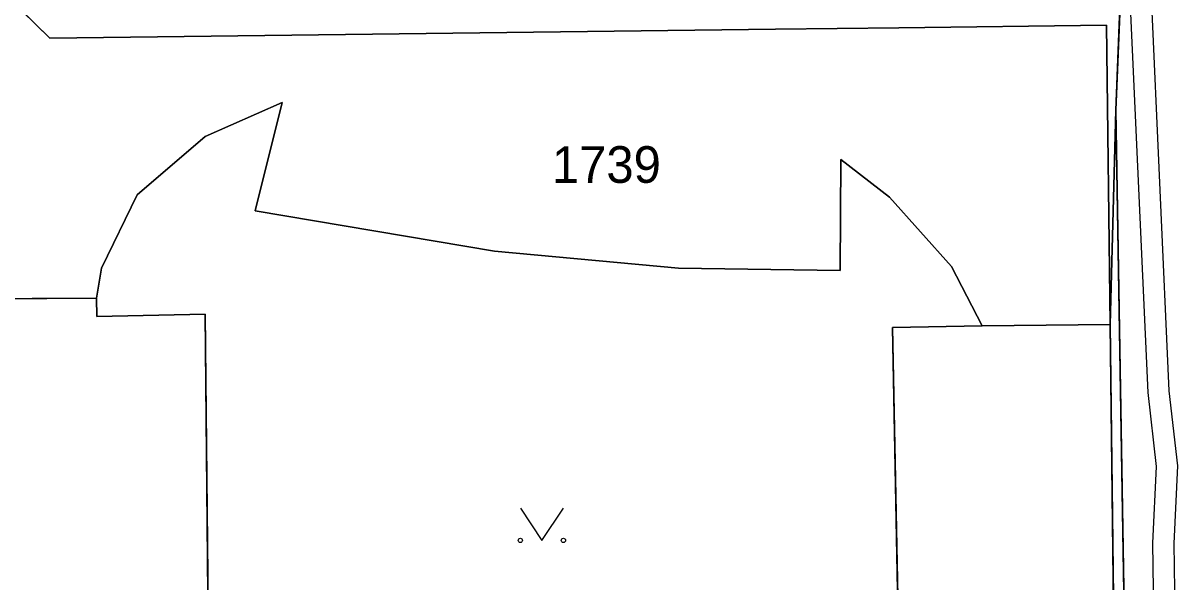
# Model space of a CAD drawing. Extents: x -689422 to -685210, y -987725 to -982160.
# Drawn here: x -687089.7 to -687036.2, y -985021.9 to -984996 of the extents above; entities that cross this region are included whole.
import ezdxf

# ---------------------------------------------------------------- set-up
doc = ezdxf.new("R2010")
doc.units = 0
for name, color, linetype in [('KN_Hranice_parcel', 7, 'Continuous'), ('KN_Parcelni cisla', 7, 'Continuous'), ('KN_Polygon parcely', 7, 'Continuous'), ('KN_POZEMKY_OSTATNI PLOCHA', 7, 'Continuous'), ('KN_VYUZITI_17_ostatni plocha_ostatni komunikace', 7, 'Continuous'), ('KN_VYUZITI_19_ostatni plocha_zelen', 7, 'Continuous'), ('KN_VYUZITI_26_ostatni plocha_jina plocha', 7, 'Continuous'), ('KN_Věcná břemena k části', 7, 'Continuous'), ('KN_Značky kultur', 7, 'Continuous')]:
    doc.layers.add(name, color=color, linetype=linetype)

msp = doc.modelspace()

# ---------------------------------------------------------------- linework, layer by layer
at = {"layer": 'KN_Hranice_parcel'}
for p, q in [((-687038.99, -985000), (-687039.26, -985009.93)), ((-687092.26, -985008.75), (-687086.26, -985008.71)), ((-687045.19, -985010), (-687039.26, -985009.93))]:
    msp.add_line(p, q, dxfattribs=at)
for points in [[(-687091.17, -984963.32), (-687049.25, -984965.53), (-687046.44, -984965.96), (-687043.45, -984967.11), (-687041, -984969.33), (-687039.15, -984972.8), (-687038.42, -984976.8), (-687038.47, -984988.85), (-687038.62, -984991.89), (-687032.34, -984991.79), (-687032.31, -984993.89), (-687038.76, -984994.06), (-687038.99, -985000)], [(-687039.26, -985009.93), (-687039.43, -984996.06), (-687049.06, -984996.18), (-687054.78, -984996.25), (-687088.42, -984996.66), (-687094.86, -984990.38), (-687115.03, -984990.78), (-687134.93, -984991.18)], [(-687086.26, -985008.71), (-687086.03, -985007.33), (-687084.37, -985003.93), (-687081.22, -985001.22), (-687077.65, -984999.65), (-687078.9, -985004.66), (-687067.81, -985006.54), (-687059.27, -985007.33), (-687051.78, -985007.43), (-687051.75, -985002.28), (-687049.49, -985004.04), (-687046.61, -985007.25), (-687045.19, -985010)], [(-687038.99, -985000), (-687038.29, -985042.81), (-687036.49, -985045.3), (-687036.47, -985046.58)], [(-687045.19, -985010), (-687049.36, -985010.07), (-687048.86, -985035.02), (-687044.38, -985035.03), (-687044.32, -985038.33), (-687044.71, -985041.19), (-687046.19, -985043.98), (-687048.25, -985045.97), (-687050.99, -985047.15), (-687054.01, -985047.45), (-687078.97, -985047.74), (-687081.55, -985047.21), (-687083.67, -985045.93), (-687085.17, -985043.69), (-687080.9, -985043.51), (-687081.22, -985009.45), (-687086.25, -985009.57), (-687086.26, -985008.71)], [(-687036.47, -985046.58), (-687038.84, -985044.05), (-687039.26, -985009.93)]]:
    msp.add_lwpolyline(points, dxfattribs=at)
at = {"layer": 'KN_Polygon parcely'}
for points in [[(-687134.93, -984991.18), (-687115.03, -984990.78), (-687094.86, -984990.38), (-687088.42, -984996.66), (-687054.78, -984996.25), (-687049.06, -984996.18), (-687039.43, -984996.06), (-687039.26, -985009.93), (-687038.99, -985000), (-687038.76, -984994.06), (-687032.31, -984993.89), (-687032.34, -984991.79), (-687038.62, -984991.89), (-687038.47, -984988.85), (-687038.42, -984976.8), (-687039.15, -984972.8), (-687041, -984969.33), (-687043.45, -984967.11), (-687046.44, -984965.96), (-687049.25, -984965.53), (-687091.17, -984963.32), (-687117.15, -984963.84), (-687134.89, -984964.2)], [(-687038.99, -985000), (-687039.26, -985009.93), (-687038.84, -985044.05), (-687036.47, -985046.58), (-687036.49, -985045.3), (-687038.29, -985042.81)]]:
    msp.add_lwpolyline(points, close=True, dxfattribs=at)
for points in [[(-687091.17, -984963.32), (-687049.25, -984965.53), (-687046.44, -984965.96), (-687043.45, -984967.11), (-687041, -984969.33), (-687039.15, -984972.8), (-687038.42, -984976.8), (-687038.47, -984988.85), (-687038.62, -984991.89), (-687032.34, -984991.79), (-687032.31, -984993.89), (-687038.76, -984994.06), (-687038.99, -985000), (-687038.29, -985042.81)], [(-687092.26, -985008.75), (-687086.26, -985008.71), (-687086.03, -985007.33), (-687084.37, -985003.93), (-687081.22, -985001.22), (-687077.65, -984999.65), (-687078.9, -985004.66), (-687067.81, -985006.54), (-687059.27, -985007.33), (-687051.78, -985007.43), (-687051.75, -985002.28), (-687049.49, -985004.04), (-687046.61, -985007.25), (-687045.19, -985010), (-687039.26, -985009.93), (-687039.43, -984996.06), (-687049.06, -984996.18), (-687054.78, -984996.25), (-687088.42, -984996.66), (-687094.86, -984990.38)], [(-687048.86, -985035.02), (-687049.36, -985010.07), (-687045.19, -985010), (-687046.61, -985007.25), (-687049.49, -985004.04), (-687051.75, -985002.28), (-687051.78, -985007.43), (-687059.27, -985007.33), (-687067.81, -985006.54), (-687078.9, -985004.66), (-687077.65, -984999.65), (-687081.22, -985001.22), (-687084.37, -985003.93), (-687086.03, -985007.33), (-687086.26, -985008.71), (-687086.25, -985009.57), (-687081.22, -985009.45), (-687080.9, -985043.51)], [(-687080.9, -985043.51), (-687081.22, -985009.45), (-687086.25, -985009.57), (-687086.26, -985008.71), (-687092.26, -985008.75)], [(-687038.84, -985044.05), (-687039.26, -985009.93), (-687045.19, -985010), (-687049.36, -985010.07), (-687048.86, -985035.02)]]:
    msp.add_lwpolyline(points, dxfattribs=at)
at = {"layer": 'KN_POZEMKY_OSTATNI PLOCHA'}
for p, q in [((-687088.42, -984996.66), (-687094.86, -984990.38)), ((-687094.86, -984990.38), (-687088.42, -984996.66)), ((-687038.76, -984994.06), (-687038.99, -985000)), ((-687038.99, -985000), (-687038.76, -984994.06)), ((-687039.43, -984996.06), (-687049.06, -984996.18)), ((-687049.06, -984996.18), (-687039.43, -984996.06)), ((-687039.26, -985009.93), (-687039.43, -984996.06)), ((-687039.43, -984996.06), (-687039.26, -985009.93)), ((-687054.78, -984996.25), (-687088.42, -984996.66)), ((-687088.42, -984996.66), (-687054.78, -984996.25)), ((-687049.06, -984996.18), (-687054.78, -984996.25)), ((-687054.78, -984996.25), (-687049.06, -984996.18)), ((-687077.65, -984999.65), (-687081.22, -985001.22)), ((-687081.22, -985001.22), (-687077.65, -984999.65)), ((-687078.9, -985004.66), (-687077.65, -984999.65)), ((-687077.65, -984999.65), (-687078.9, -985004.66)), ((-687038.99, -985000), (-687039.26, -985009.93)), ((-687039.26, -985009.93), (-687038.99, -985000)), ((-687038.29, -985042.81), (-687038.99, -985000)), ((-687038.99, -985000), (-687038.29, -985042.81)), ((-687081.22, -985001.22), (-687084.37, -985003.93)), ((-687084.37, -985003.93), (-687081.22, -985001.22)), ((-687051.75, -985002.28), (-687051.78, -985007.43)), ((-687051.78, -985007.43), (-687051.75, -985002.28)), ((-687049.49, -985004.04), (-687051.75, -985002.28)), ((-687051.75, -985002.28), (-687049.49, -985004.04)), ((-687084.37, -985003.93), (-687086.03, -985007.33)), ((-687086.03, -985007.33), (-687084.37, -985003.93)), ((-687046.61, -985007.25), (-687049.49, -985004.04)), ((-687049.49, -985004.04), (-687046.61, -985007.25)), ((-687067.81, -985006.54), (-687078.9, -985004.66)), ((-687078.9, -985004.66), (-687067.81, -985006.54)), ((-687059.27, -985007.33), (-687067.81, -985006.54)), ((-687067.81, -985006.54), (-687059.27, -985007.33)), ((-687086.03, -985007.33), (-687086.26, -985008.71)), ((-687086.26, -985008.71), (-687086.03, -985007.33)), ((-687051.78, -985007.43), (-687059.27, -985007.33)), ((-687059.27, -985007.33), (-687051.78, -985007.43)), ((-687045.19, -985010), (-687046.61, -985007.25)), ((-687046.61, -985007.25), (-687045.19, -985010)), ((-687086.26, -985008.71), (-687092.26, -985008.75)), ((-687092.26, -985008.75), (-687086.26, -985008.71)), ((-687086.26, -985008.71), (-687086.25, -985009.57)), ((-687086.25, -985009.57), (-687086.26, -985008.71)), ((-687086.25, -985009.57), (-687081.22, -985009.45)), ((-687081.22, -985009.45), (-687086.25, -985009.57)), ((-687081.22, -985009.45), (-687080.9, -985043.51)), ((-687080.9, -985043.51), (-687081.22, -985009.45)), ((-687049.36, -985010.07), (-687045.19, -985010)), ((-687045.19, -985010), (-687049.36, -985010.07)), ((-687039.26, -985009.93), (-687045.19, -985010)), ((-687045.19, -985010), (-687039.26, -985009.93)), ((-687039.26, -985009.93), (-687038.84, -985044.05)), ((-687038.84, -985044.05), (-687039.26, -985009.93)), ((-687048.86, -985035.02), (-687049.36, -985010.07)), ((-687049.36, -985010.07), (-687048.86, -985035.02))]:
    msp.add_line(p, q, dxfattribs=at)
at = {"layer": 'KN_VYUZITI_17_ostatni plocha_ostatni komunikace'}
for p, q in [((-687088.42, -984996.66), (-687094.86, -984990.38)), ((-687094.86, -984990.38), (-687088.42, -984996.66)), ((-687038.76, -984994.06), (-687038.99, -985000)), ((-687039.43, -984996.06), (-687049.06, -984996.18)), ((-687049.06, -984996.18), (-687039.43, -984996.06)), ((-687039.26, -985009.93), (-687039.43, -984996.06)), ((-687039.43, -984996.06), (-687039.26, -985009.93)), ((-687054.78, -984996.25), (-687088.42, -984996.66)), ((-687088.42, -984996.66), (-687054.78, -984996.25)), ((-687049.06, -984996.18), (-687054.78, -984996.25)), ((-687054.78, -984996.25), (-687049.06, -984996.18)), ((-687077.65, -984999.65), (-687081.22, -985001.22)), ((-687078.9, -985004.66), (-687077.65, -984999.65)), ((-687038.99, -985000), (-687039.26, -985009.93)), ((-687039.26, -985009.93), (-687038.99, -985000)), ((-687038.99, -985000), (-687038.29, -985042.81)), ((-687081.22, -985001.22), (-687084.37, -985003.93)), ((-687051.75, -985002.28), (-687051.78, -985007.43)), ((-687049.49, -985004.04), (-687051.75, -985002.28)), ((-687084.37, -985003.93), (-687086.03, -985007.33)), ((-687046.61, -985007.25), (-687049.49, -985004.04)), ((-687067.81, -985006.54), (-687078.9, -985004.66)), ((-687059.27, -985007.33), (-687067.81, -985006.54)), ((-687086.03, -985007.33), (-687086.26, -985008.71)), ((-687051.78, -985007.43), (-687059.27, -985007.33)), ((-687045.19, -985010), (-687046.61, -985007.25)), ((-687086.26, -985008.71), (-687092.26, -985008.75)), ((-687092.26, -985008.75), (-687086.26, -985008.71)), ((-687086.26, -985008.71), (-687086.25, -985009.57)), ((-687086.25, -985009.57), (-687081.22, -985009.45)), ((-687081.22, -985009.45), (-687080.9, -985043.51)), ((-687049.36, -985010.07), (-687045.19, -985010)), ((-687039.26, -985009.93), (-687045.19, -985010)), ((-687045.19, -985010), (-687039.26, -985009.93)), ((-687039.26, -985009.93), (-687038.84, -985044.05)), ((-687038.84, -985044.05), (-687039.26, -985009.93)), ((-687048.86, -985035.02), (-687049.36, -985010.07))]:
    msp.add_line(p, q, dxfattribs=at)
at = {"layer": 'KN_VYUZITI_19_ostatni plocha_zelen'}
for p, q in [((-687081.22, -985001.22), (-687077.65, -984999.65)), ((-687077.65, -984999.65), (-687078.9, -985004.66)), ((-687084.37, -985003.93), (-687081.22, -985001.22)), ((-687051.78, -985007.43), (-687051.75, -985002.28)), ((-687051.75, -985002.28), (-687049.49, -985004.04)), ((-687086.03, -985007.33), (-687084.37, -985003.93)), ((-687049.49, -985004.04), (-687046.61, -985007.25)), ((-687078.9, -985004.66), (-687067.81, -985006.54)), ((-687067.81, -985006.54), (-687059.27, -985007.33)), ((-687086.26, -985008.71), (-687086.03, -985007.33)), ((-687059.27, -985007.33), (-687051.78, -985007.43)), ((-687046.61, -985007.25), (-687045.19, -985010)), ((-687086.25, -985009.57), (-687086.26, -985008.71)), ((-687081.22, -985009.45), (-687086.25, -985009.57)), ((-687080.9, -985043.51), (-687081.22, -985009.45)), ((-687045.19, -985010), (-687049.36, -985010.07)), ((-687049.36, -985010.07), (-687048.86, -985035.02))]:
    msp.add_line(p, q, dxfattribs=at)
at = {"layer": 'KN_VYUZITI_26_ostatni plocha_jina plocha'}
for p, q in [((-687038.99, -985000), (-687038.76, -984994.06)), ((-687038.29, -985042.81), (-687038.99, -985000))]:
    msp.add_line(p, q, dxfattribs=at)
at = {"layer": 'KN_Věcná břemena k části'}
for points in [[(-687032.14, -984989.78), (-687036.48, -984989.62), (-687036.43, -984975.85), (-687037.16, -984975.24), (-687038.7, -984975.27), (-687044.47, -984975.38), (-687044.28, -984976.34), (-687038.52, -984976.27), (-687037.44, -984976.26), (-687037.47, -984989.9), (-687038.58, -984991.04), (-687038.83, -984991.3), (-687038.42, -984994.05), (-687038.36, -984994.49), (-687037.52, -985013.09), (-687037.12, -985016.52), (-687037.29, -985020.07), (-687037.23, -985024.37)], [(-687036.23, -985024.41), (-687036.29, -985020.09), (-687036.12, -985016.48), (-687036.52, -985013.01), (-687037.36, -984994.39), (-687037.42, -984994.02), (-687037.73, -984991.88), (-687036.77, -984990.6), (-687032.26, -984990.78)]]:
    msp.add_lwpolyline(points, dxfattribs=at)
at = {"layer": 'KN_Značky kultur'}
msp.add_lwpolyline([(-687066.61, -985018.439), (-687065.61, -985019.94), (-687064.61, -985018.439)], dxfattribs=at)
for centre in [(-687066.61, -985019.939), (-687064.61, -985019.939)]:
    msp.add_circle(centre, 0.1, dxfattribs=at)

# ---------------------------------------------------------------- texts
at = {"layer": 'KN_Parcelni cisla'}
msp.add_text('1739', height=1.7, dxfattribs=at).set_placement((-687065.15, -985003.37))

doc.saveas('drawing.dxf')
